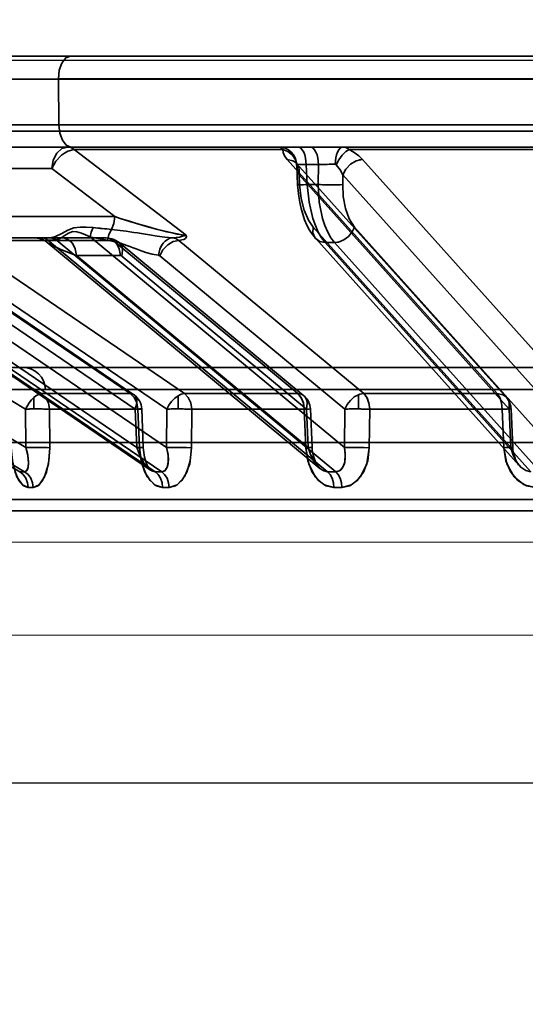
# Model space of a CAD drawing. Header units: millimetres. Extents: x -1465 to 393277, y -3788 to 454312.
# Tile 388 of 656: x 358515 to 358537, y 11919 to 11962. Entities that reach past the tile are written whole.
import ezdxf

# ---------------------------------------------------------------- set-up
doc = ezdxf.new("R2010")
doc.units = ezdxf.units.MM
doc.header["$XCLIPFRAME"] = 2
doc.linetypes.add('DASHED', pattern=[0.75, 0.5, -0.25])
for name, color, linetype in [('AHU03-3-68634OBJ', 8, 'Continuous'), ('EC-MTR_250-0_7OBJ', 8, 'Continuous'), ('FLUID-Wy2', 8, 'Continuous'), ('FLUID-Wy2-INS', 8, 'Continuous')]:
    doc.layers.add(name, color=color, linetype=linetype)
picture_1 = doc.add_image_def('image1.bmp', size_in_pixel=(951, 911))

msp = doc.modelspace()

# ---------------------------------------------------------------- linework, layer by layer
at = {"layer": 'AHU03-3-68634OBJ', "color": 8, "linetype": 'Continuous', "lineweight": 35, "ltscale": 100}
msp.add_line((358697.111, 11960.602), (358429.111, 11960.602), dxfattribs=at)
at = {"layer": 'EC-MTR_250-0_7OBJ', "color": 8, "linetype": 'Continuous', "lineweight": 35, "ltscale": 100}
for p, q in [((358513.121, 11960.602), (358552.882, 11960.602)), ((358516.24, 11959.584), (358506.68, 11959.584)), ((358548.71, 11959.602), (358516.24, 11959.602)), ((358516.24, 11959.584), (358516.258, 11957.584)), ((358548.71, 11959.584), (358516.24, 11959.584)), ((358630.245, 11957.302), (358503.725, 11957.302)), ((358507.248, 11957.584), (358554.268, 11957.584)), ((358513.097, 11956.602), (358526.757, 11956.602)), ((358516.936, 11956.486), (358521.853, 11952.717)), ((358526.099, 11956.486), (358516.936, 11956.486)), ((358526.757, 11956.602), (358527.295, 11956.602)), ((358527.295, 11956.602), (358554.115, 11956.602)), ((358539.635, 11956.486), (358529.016, 11956.486)), ((358498.213, 11956.052), (358515.479, 11945.752)), ((358526.292, 11956.052), (358535.525, 11945.752)), ((358529.606, 11956.052), (358538.833, 11945.752)), ((358515.945, 11955.664), (358511.398, 11955.664)), ((358518.718, 11953.539), (358515.945, 11955.664)), ((358515.945, 11955.664), (358518.718, 11953.539)), ((358526.681, 11955.907), (358526.682, 11955.906)), ((358526.682, 11955.906), (358526.689, 11955.896)), ((358526.692, 11955.883), (358526.685, 11955.899)), ((358526.689, 11955.896), (358526.704, 11955.878)), ((358526.704, 11955.878), (358535.934, 11945.578)), ((358526.714, 11955.768), (358526.753, 11954.941)), ((358527.134, 11955.829), (358527.175, 11954.951)), ((358527.672, 11955.829), (358527.134, 11955.829)), ((358527.672, 11955.829), (358527.66, 11954.951)), ((358497.525, 11955.372), (358514.793, 11945.072)), ((358526.82, 11955.372), (358526.84, 11954.951)), ((358526.82, 11955.372), (358536.05, 11945.072)), ((358528.74, 11955.372), (358528.735, 11954.951)), ((358528.74, 11955.372), (358537.97, 11945.072)), ((358527.66, 11954.951), (358527.175, 11954.951)), ((358518.718, 11953.539), (358511.175, 11953.538)), ((358498.546, 11953.081), (358514.803, 11943.379)), ((358527.432, 11953.081), (358536.121, 11943.379)), ((358529.249, 11953.081), (358537.939, 11943.379)), ((358520.288, 11942.384), (358505.303, 11952.587)), ((358505.507, 11952.512), (358520.485, 11942.314)), ((358515.545, 11952.602), (358505.516, 11952.602)), ((358505.804, 11952.509), (358520.778, 11942.314)), ((358506.078, 11952.646), (358519.689, 11943.379)), ((358515.313, 11952.596), (358515.22, 11952.602)), ((358515.405, 11952.58), (358515.312, 11952.596)), ((358515.494, 11952.553), (358515.404, 11952.58)), ((358515.579, 11952.517), (358515.493, 11952.554)), ((358515.834, 11952.602), (358515.545, 11952.602)), ((358515.658, 11952.471), (358515.577, 11952.518)), ((358515.781, 11952.509), (358528.071, 11942.314)), ((358516.07, 11952.509), (358515.781, 11952.509)), ((358518.336, 11952.602), (358515.834, 11952.602)), ((358516.136, 11952.512), (358528.428, 11942.314)), ((358517.638, 11952.646), (358528.808, 11943.379)), ((358518.678, 11952.532), (358518.758, 11952.494)), ((358536.497, 11942.583), (358527.548, 11952.575)), ((358497.636, 11952.401), (358514.538, 11942.314)), ((358497.853, 11952.401), (358514.755, 11942.314)), ((358509.487, 11952.494), (358519.397, 11945.752)), ((358509.643, 11952.448), (358519.551, 11945.705)), ((358511.881, 11952.486), (358521.776, 11945.752)), ((358518.639, 11952.486), (358511.881, 11952.486)), ((358515.729, 11952.418), (358515.656, 11952.472)), ((358527.736, 11942.456), (358515.726, 11952.42)), ((358518.639, 11952.486), (358526.762, 11945.752)), ((358518.905, 11952.394), (358527.027, 11945.66)), ((358521.532, 11952.494), (358529.662, 11945.752)), ((358527.968, 11952.401), (358537.003, 11942.314)), ((358528.376, 11952.401), (358527.968, 11952.401)), ((358528.376, 11952.401), (358537.41, 11942.314)), ((358508.585, 11951.829), (358520.996, 11943.379)), ((358509.711, 11951.814), (358519.619, 11945.072)), ((358511.104, 11951.806), (358521, 11945.072)), ((358517.03, 11951.829), (358527.215, 11943.379)), ((358518.964, 11951.829), (358517.03, 11951.829)), ((358519.022, 11951.806), (358527.143, 11945.072)), ((358520.695, 11951.814), (358528.827, 11945.072)), ((358511.789, 11946.902), (358561.124, 11946.902)), ((358515.669, 11945.928), (358510.789, 11945.928)), ((358515.157, 11945.578), (358515.157, 11945.077)), ((358519.397, 11945.752), (358515.479, 11945.752)), ((358515.669, 11945.928), (358610.553, 11945.928)), ((358521.496, 11945.66), (358521.496, 11945.078)), ((358526.762, 11945.752), (358521.776, 11945.752)), ((358529.435, 11945.705), (358529.435, 11945.077)), ((358535.525, 11945.752), (358529.662, 11945.752)), ((358514.803, 11943.379), (358514.793, 11945.072)), ((358519.736, 11945.065), (358515.849, 11945.065)), ((358515.859, 11943.372), (358515.849, 11945.065)), ((358515.849, 11945.065), (358515.859, 11943.372)), ((358519.689, 11943.379), (358519.619, 11945.072)), ((358519.736, 11945.065), (358519.805, 11943.372)), ((358519.805, 11943.372), (358519.736, 11945.065)), ((358519.9, 11945.077), (358519.97, 11943.384)), ((358520.996, 11943.379), (358521, 11945.072)), ((358522.097, 11945.065), (358522.093, 11943.372)), ((358522.097, 11945.065), (358522.093, 11943.372)), ((358527.044, 11945.065), (358522.097, 11945.065)), ((358527.044, 11945.065), (358527.116, 11943.372)), ((358527.215, 11943.379), (358527.143, 11945.072)), ((358527.316, 11945.078), (358527.387, 11943.385)), ((358528.808, 11943.379), (358528.827, 11945.072)), ((358529.904, 11943.372), (358529.921, 11945.065)), ((358529.921, 11945.065), (358529.904, 11943.372)), ((358535.739, 11945.065), (358529.921, 11945.065)), ((358535.81, 11943.372), (358535.739, 11945.065)), ((358536.121, 11943.379), (358536.05, 11945.072)), ((358536.137, 11945.077), (358536.209, 11943.385)), ((358512.261, 11943.602), (358613.961, 11943.602)), ((358519.97, 11943.384), (358519.977, 11943.271)), ((358519.97, 11943.384), (358519.977, 11943.271)), ((358519.977, 11943.271), (358519.99, 11943.16)), ((358519.99, 11943.161), (358520.007, 11943.053)), ((358520.007, 11943.054), (358520.029, 11942.951)), ((358527.387, 11943.385), (358527.398, 11943.254)), ((358536.209, 11943.385), (358536.218, 11943.271)), ((358536.218, 11943.272), (358536.236, 11943.16)), ((358536.236, 11943.162), (358536.262, 11943.054)), ((358536.261, 11943.056), (358536.294, 11942.953)), ((358520.029, 11942.952), (358520.054, 11942.854)), ((358520.054, 11942.855), (358520.082, 11942.764)), ((358520.082, 11942.764), (358520.113, 11942.681)), ((358520.112, 11942.682), (358520.144, 11942.607)), ((358520.144, 11942.607), (358520.175, 11942.543)), ((358536.293, 11942.954), (358536.331, 11942.858)), ((358520.175, 11942.543), (358520.206, 11942.49)), ((358520.205, 11942.49), (358520.233, 11942.448)), ((358560.979, 11941.088), (358508.642, 11941.088)), ((358560.959, 11940.602), (358509.141, 11940.602))]:
    msp.add_line(p, q, dxfattribs=at)
at = {"layer": 'EC-MTR_250-0_7OBJ', "color": 8, "linetype": 'Continuous', "lineweight": 35, "ltscale": 100, "flags": 128}
for points in [[(358516.24, 11959.602), (358516.279, 11959.979), (358516.39, 11960.298), (358516.562, 11960.521), (358516.771, 11960.602)], [(358516.258, 11957.584), (358516.3, 11957.211), (358516.412, 11956.899), (358516.583, 11956.68), (358516.789, 11956.602)], [(358516.651, 11956.602), (358516.39, 11956.531), (358516.167, 11956.33), (358516.011, 11956.027), (358515.945, 11955.664)], [(358515.945, 11955.664), (358516.122, 11955.974), (358516.369, 11956.236), (358516.508, 11956.337), (358516.653, 11956.415), (358516.936, 11956.486)], [(358516.936, 11956.486), (358516.653, 11956.415), (358516.508, 11956.337), (358516.369, 11956.236), (358516.122, 11955.974), (358515.945, 11955.664)], [(358516.936, 11956.486), (358516.845, 11956.55), (358516.749, 11956.588), (358516.651, 11956.602)], [(358516.651, 11956.602), (358516.749, 11956.589), (358516.845, 11956.55), (358516.936, 11956.486)], [(358526.099, 11956.486), (358526.042, 11956.55), (358525.984, 11956.589), (358525.927, 11956.602)], [(358525.927, 11956.602), (358526.21, 11956.548), (358526.349, 11956.478), (358526.473, 11956.381), (358526.576, 11956.26), (358526.652, 11956.124), (358526.718, 11955.84)], [(358526.714, 11955.817), (358526.659, 11956.037), (358526.525, 11956.242), (358526.327, 11956.398), (358526.099, 11956.486)], [(358526.292, 11956.052), (358526.176, 11956.209), (358526.112, 11956.354), (358526.099, 11956.486)], [(358527.134, 11955.829), (358527.104, 11956.116), (358527.068, 11956.254), (358527.019, 11956.377), (358526.96, 11956.476), (358526.893, 11956.548), (358526.825, 11956.589), (358526.757, 11956.602)], [(358527.295, 11956.602), (358527.362, 11956.589), (358527.431, 11956.548), (358527.497, 11956.476), (358527.557, 11956.377), (358527.606, 11956.254), (358527.642, 11956.116), (358527.672, 11955.829)], [(358528.399, 11955.84), (358528.428, 11956.124), (358528.461, 11956.26), (358528.507, 11956.381), (358528.562, 11956.478), (358528.623, 11956.548), (358528.686, 11956.589), (358528.748, 11956.602)], [(358529.016, 11956.486), (358528.865, 11956.398), (358528.704, 11956.242), (358528.558, 11956.037), (358528.448, 11955.817)], [(358528.748, 11956.602), (358528.841, 11956.589), (358528.931, 11956.551), (358529.016, 11956.486)], [(358529.016, 11956.486), (358529.242, 11956.355), (358529.442, 11956.209), (358529.606, 11956.052)], [(358526.292, 11956.052), (358526.54, 11955.999), (358526.643, 11955.936), (358526.726, 11955.852), (358526.787, 11955.75), (358526.824, 11955.633), (358526.82, 11955.372)], [(358529.606, 11956.052), (358529.331, 11955.999), (358529.072, 11955.852), (358528.865, 11955.633), (358528.74, 11955.372)], [(358529.438, 11956.031), (358529.481, 11956.04), (358529.606, 11956.052)], [(358526.714, 11955.768), (358526.709, 11955.817), (358526.701, 11955.857), (358526.692, 11955.883), (358526.685, 11955.899)], [(358526.718, 11955.84), (358526.714, 11955.829), (358526.714, 11955.817)], [(358526.714, 11955.768), (358526.746, 11955.575), (358526.82, 11955.372)], [(358526.82, 11955.372), (358526.746, 11955.575), (358526.714, 11955.768)], [(358526.718, 11955.84), (358526.737, 11955.841), (358526.766, 11955.841), (358526.855, 11955.839), (358526.979, 11955.835), (358527.134, 11955.829)], [(358528.049, 11955.839), (358527.951, 11955.837), (358527.672, 11955.829)], [(358528.448, 11955.817), (358528.433, 11955.83), (358528.416, 11955.837), (358528.399, 11955.84)], [(358528.448, 11955.817), (358528.616, 11955.603), (358528.74, 11955.372)], [(358528.74, 11955.372), (358528.616, 11955.603), (358528.448, 11955.817)], [(358526.753, 11954.941), (358526.77, 11954.94), (358526.784, 11954.94), (358526.801, 11954.94), (358526.822, 11954.94), (358526.846, 11954.94), (358526.874, 11954.941), (358526.938, 11954.943), (358527.011, 11954.945), (358527.091, 11954.948), (358527.175, 11954.951)], [(358527.062, 11953.404), (358526.976, 11953.648), (358526.905, 11953.901), (358526.847, 11954.159), (358526.802, 11954.42), (358526.771, 11954.682), (358526.753, 11954.941)], [(358526.84, 11954.951), (358526.804, 11954.948), (358526.789, 11954.947), (358526.777, 11954.945), (358526.766, 11954.944), (358526.754, 11954.942)], [(358526.84, 11954.951), (358526.909, 11954.335), (358527.039, 11953.82), (358527.226, 11953.379), (358527.432, 11953.081)], [(358527.968, 11952.401), (358527.808, 11952.609), (358527.663, 11952.859), (358527.533, 11953.145), (358527.42, 11953.462), (358527.254, 11954.173), (358527.175, 11954.951)], [(358527.66, 11954.951), (358527.706, 11954.173), (358527.849, 11953.462), (358527.952, 11953.145), (358528.075, 11952.859), (358528.217, 11952.609), (358528.376, 11952.401)], [(358528.036, 11954.941), (358528.253, 11954.94), (358528.454, 11954.941), (358528.618, 11954.945), (358528.735, 11954.951)], [(358529.249, 11953.081), (358529.014, 11953.447), (358528.854, 11953.896), (358528.758, 11954.432), (358528.735, 11954.951)], [(358518.565, 11952.979), (358518.671, 11953.239), (358518.718, 11953.539)], [(358521.853, 11952.717), (358521.663, 11952.737), (358521.453, 11952.775), (358521.235, 11952.82), (358520.988, 11952.878), (358520.773, 11952.932), (358520.539, 11952.993), (358520.258, 11953.069), (358519.997, 11953.143), (358519.717, 11953.225), (358519.361, 11953.333), (358518.949, 11953.463), (358518.718, 11953.539)], [(358518.718, 11953.539), (358518.956, 11953.461), (358519.38, 11953.327), (358519.733, 11953.221), (358520.01, 11953.139), (358520.277, 11953.064), (358520.555, 11952.988), (358520.785, 11952.928), (358521.002, 11952.874), (358521.243, 11952.819), (358521.46, 11952.773), (358521.671, 11952.735), (358521.853, 11952.717)], [(358527.548, 11952.575), (358527.406, 11952.752), (358527.278, 11952.95), (358527.163, 11953.169), (358527.062, 11953.404)], [(358517.773, 11953.055), (358517.465, 11953.08), (358517.198, 11953.082), (358516.923, 11953.045), (358516.655, 11952.948), (358516.386, 11952.8), (358516.118, 11952.666), (358515.872, 11952.603)], [(358517.638, 11952.646), (358517.685, 11952.861), (358517.773, 11953.055)], [(358517.638, 11952.646), (358517.685, 11952.86), (358517.773, 11953.055)], [(358518.565, 11952.979), (358518.454, 11952.758), (358518.4, 11952.509)], [(358518.565, 11952.979), (358519.217, 11952.901), (358519.551, 11952.848), (358519.72, 11952.82), (358519.89, 11952.791), (358520.062, 11952.762), (358520.236, 11952.733), (358520.583, 11952.678), (358520.923, 11952.633), (358521.246, 11952.606)], [(358527.968, 11952.401), (358527.726, 11952.448), (358527.528, 11952.598), (358527.427, 11952.828), (358527.432, 11953.081)], [(358529.249, 11953.081), (358529.157, 11952.871), (358528.996, 11952.669), (358528.782, 11952.512), (358528.551, 11952.422)], [(358515.545, 11952.602), (358515.605, 11952.596), (358515.666, 11952.578), (358515.725, 11952.549), (358515.781, 11952.509)], [(358515.734, 11952.413), (358515.706, 11952.438), (358515.688, 11952.459), (358515.681, 11952.477), (358515.686, 11952.492), (358515.705, 11952.502), (358515.738, 11952.508), (358515.781, 11952.509)], [(358515.708, 11952.501), (358515.781, 11952.509)], [(358515.834, 11952.602), (358515.847, 11952.602), (358515.86, 11952.602), (358515.872, 11952.603)], [(358515.872, 11952.603), (358516.006, 11952.58), (358516.136, 11952.512)], [(358516.07, 11952.509), (358516.093, 11952.51), (358516.114, 11952.51), (358516.136, 11952.512)], [(358516.136, 11952.512), (358516.322, 11952.579), (358516.492, 11952.69), (358516.679, 11952.815), (358516.873, 11952.878), (358517.051, 11952.867), (358517.254, 11952.811), (358517.431, 11952.741), (358517.638, 11952.646)], [(358516.403, 11952.602), (358516.513, 11952.589), (358516.625, 11952.55), (358516.736, 11952.479), (358516.836, 11952.38), (358516.918, 11952.257), (358516.979, 11952.118), (358517.03, 11951.829)], [(358517.03, 11951.829), (358516.979, 11952.117), (358516.919, 11952.256), (358516.837, 11952.379), (358516.737, 11952.478), (358516.626, 11952.549), (358516.513, 11952.589), (358516.403, 11952.602)], [(358517.638, 11952.646), (358517.818, 11952.611), (358518.4, 11952.509)], [(358518.336, 11952.602), (358518.493, 11952.572), (358518.639, 11952.486)], [(358518.336, 11952.602), (358518.448, 11952.589), (358518.563, 11952.548), (358518.673, 11952.476), (358518.772, 11952.377), (358518.854, 11952.254), (358518.913, 11952.116), (358518.964, 11951.829)], [(358518.337, 11952.602), (358518.423, 11952.597), (358518.509, 11952.584), (358518.594, 11952.563), (358518.678, 11952.532), (358518.758, 11952.494), (358518.834, 11952.448), (358518.905, 11952.394)], [(358520.644, 11951.838), (358520.359, 11951.887), (358520.078, 11951.968), (358519.799, 11952.067), (358519.66, 11952.119), (358519.521, 11952.172), (358519.382, 11952.224), (358519.242, 11952.275), (358518.963, 11952.37), (358518.4, 11952.51)], [(358518.4, 11952.51), (358518.963, 11952.37), (358519.243, 11952.275), (358519.382, 11952.224), (358519.521, 11952.172), (358519.66, 11952.12), (358519.799, 11952.067), (358520.078, 11951.968), (358520.359, 11951.888), (358520.644, 11951.839)], [(358521.247, 11952.606), (358521.142, 11952.585), (358521.035, 11952.538), (358520.932, 11952.464), (358520.838, 11952.365), (358520.76, 11952.246), (358520.701, 11952.113), (358520.644, 11951.837)], [(358521.247, 11952.606), (358521.408, 11952.619), (358521.556, 11952.641), (358521.693, 11952.674), (358521.77, 11952.699), (358521.853, 11952.717)], [(358521.853, 11952.717), (358521.77, 11952.699), (358521.693, 11952.674), (358521.556, 11952.641), (358521.408, 11952.619), (358521.247, 11952.606)], [(358521.532, 11952.494), (358521.394, 11952.571), (358521.247, 11952.606)], [(358521.853, 11952.717), (358521.875, 11952.664), (358521.861, 11952.616), (358521.819, 11952.575), (358521.749, 11952.539), (358521.658, 11952.513), (358521.532, 11952.494)], [(358515.696, 11952.451), (358515.686, 11952.482), (358515.708, 11952.501)], [(358515.724, 11952.421), (358515.696, 11952.451)], [(358515.75, 11952.401), (358515.724, 11952.421)], [(358517.03, 11951.829), (358516.827, 11951.906), (358516.647, 11951.976), (358516.489, 11952.041), (358516.35, 11952.099), (358516.227, 11952.152), (358516.12, 11952.201), (358516.027, 11952.245), (358515.946, 11952.285), (358515.878, 11952.321), (358515.82, 11952.355), (358515.772, 11952.386), (358515.734, 11952.413)], [(358517.03, 11951.829), (358516.822, 11951.907), (358516.633, 11951.981), (358516.464, 11952.05), (358516.314, 11952.113), (358516.183, 11952.171), (358516.067, 11952.225), (358515.944, 11952.286), (358515.854, 11952.335), (358515.792, 11952.373), (358515.75, 11952.401)], [(358519.022, 11951.806), (358519.056, 11952.057), (358519.038, 11952.178), (358518.995, 11952.286), (358518.929, 11952.373), (358518.843, 11952.436), (358518.639, 11952.486)], [(358520.695, 11951.814), (358520.835, 11952.075), (358521.042, 11952.294), (358521.161, 11952.378), (358521.286, 11952.441), (358521.532, 11952.494)], [(358528.551, 11952.422), (358528.506, 11952.412), (358528.376, 11952.401)], [(358518.994, 11951.824), (358518.964, 11951.829)], [(358519.022, 11951.806), (358518.994, 11951.824)], [(358520.644, 11951.837), (358520.662, 11951.833), (358520.679, 11951.826), (358520.695, 11951.814)], [(358515.157, 11945.578), (358515.055, 11945.472), (358514.958, 11945.35), (358514.793, 11945.072)], [(358515.157, 11945.578), (358515.244, 11945.65), (358515.328, 11945.705), (358515.407, 11945.739), (358515.479, 11945.752)], [(358515.849, 11945.065), (358515.799, 11945.34), (358515.671, 11945.579), (358515.479, 11945.752)], [(358519.397, 11945.752), (358519.486, 11945.737), (358519.562, 11945.697), (358519.621, 11945.634), (358519.661, 11945.55), (358519.682, 11945.448), (358519.681, 11945.331), (358519.619, 11945.072)], [(358519.736, 11945.065), (358519.691, 11945.34), (358519.573, 11945.579), (358519.397, 11945.752)], [(358521.496, 11945.66), (358521.35, 11945.552), (358521.213, 11945.412), (358521.094, 11945.248), (358521, 11945.072)], [(358521.496, 11945.66), (358521.641, 11945.727), (358521.776, 11945.752)], [(358522.097, 11945.065), (358522.054, 11945.34), (358521.943, 11945.579), (358521.776, 11945.752)], [(358527.044, 11945.065), (358527.007, 11945.34), (358526.909, 11945.579), (358526.762, 11945.752)], [(358526.762, 11945.752), (358526.874, 11945.737), (358526.972, 11945.697), (358527.054, 11945.634), (358527.117, 11945.55), (358527.159, 11945.448), (358527.177, 11945.331), (358527.143, 11945.072)], [(358527.044, 11945.065), (358527.008, 11945.335), (358526.912, 11945.574), (358526.762, 11945.752)], [(358529.435, 11945.705), (358529.245, 11945.604), (358529.071, 11945.457), (358528.927, 11945.274), (358528.827, 11945.072)], [(358529.435, 11945.705), (358529.493, 11945.725), (358529.662, 11945.752)], [(358529.921, 11945.065), (358529.89, 11945.327), (358529.805, 11945.562), (358529.662, 11945.752)], [(358529.921, 11945.065), (358529.887, 11945.34), (358529.797, 11945.579), (358529.662, 11945.752)], [(358535.739, 11945.065), (358535.71, 11945.34), (358535.636, 11945.579), (358535.525, 11945.752)], [(358535.525, 11945.752), (358535.636, 11945.579), (358535.711, 11945.34), (358535.739, 11945.065)], [(358535.525, 11945.752), (358535.771, 11945.697), (358535.874, 11945.634), (358535.957, 11945.55), (358536.017, 11945.448), (358536.054, 11945.331), (358536.05, 11945.072)], [(358515.849, 11945.065), (358515.788, 11945.068), (358515.723, 11945.071), (358515.655, 11945.073), (358515.588, 11945.075), (358515.522, 11945.076), (358515.459, 11945.077), (358515.399, 11945.077), (358515.343, 11945.078), (358515.29, 11945.078), (358515.239, 11945.078), (358515.192, 11945.078), (358515.157, 11945.077)], [(358519.871, 11945.073), (358519.896, 11945.077), (358519.808, 11945.077), (358519.619, 11945.072)], [(358519.736, 11945.065), (358519.871, 11945.073)], [(358521.496, 11945.078), (358521.457, 11945.078), (358521.411, 11945.078), (358521.362, 11945.078), (358521.309, 11945.077), (358521.252, 11945.077), (358521.192, 11945.076), (358521.129, 11945.075), (358521.065, 11945.073), (358521, 11945.072)], [(358521.496, 11945.078), (358521.531, 11945.078), (358521.576, 11945.077), (358521.623, 11945.077), (358521.672, 11945.076), (358521.725, 11945.076), (358521.782, 11945.075), (358521.842, 11945.074), (358521.904, 11945.072), (358521.968, 11945.07), (358522.033, 11945.068), (358522.097, 11945.065)], [(358527.044, 11945.065), (358527.229, 11945.073), (358527.312, 11945.077), (358527.283, 11945.077), (358527.143, 11945.072)], [(358528.827, 11945.072), (358528.891, 11945.074), (358528.957, 11945.075), (358529.022, 11945.076), (358529.086, 11945.077), (358529.146, 11945.078), (358529.204, 11945.078), (358529.258, 11945.078), (358529.308, 11945.078), (358529.356, 11945.077), (358529.4, 11945.077), (358529.435, 11945.077)], [(358529.435, 11945.077), (358529.473, 11945.076), (358529.519, 11945.076), (358529.566, 11945.075), (358529.618, 11945.074), (358529.674, 11945.073), (358529.733, 11945.071), (358529.794, 11945.069), (358529.857, 11945.067), (358529.921, 11945.065)], [(358529.921, 11945.065), (358529.857, 11945.067), (358529.794, 11945.069), (358529.733, 11945.071), (358529.674, 11945.073), (358529.618, 11945.074), (358529.566, 11945.075), (358529.519, 11945.076), (358529.473, 11945.076), (358529.435, 11945.077)], [(358535.739, 11945.065), (358535.967, 11945.073), (358536.105, 11945.077), (358536.134, 11945.077), (358536.05, 11945.072)], [(358514.159, 11943.372), (358514.218, 11942.792), (358514.338, 11942.301), (358514.506, 11941.928), (358514.705, 11941.701), (358514.916, 11941.627)], [(358514.916, 11941.627), (358514.655, 11941.743), (358514.418, 11942.097), (358514.242, 11942.661), (358514.159, 11943.372)], [(358514.803, 11943.379), (358514.874, 11943.115), (358514.914, 11942.882), (358514.929, 11942.682), (358514.916, 11942.521), (358514.884, 11942.41), (358514.843, 11942.35), (358514.755, 11942.314)], [(358514.803, 11943.379), (358514.889, 11943.043), (358514.927, 11942.75), (358514.916, 11942.515), (358514.856, 11942.366), (358514.755, 11942.314)], [(358515.131, 11941.627), (358515.395, 11941.743), (358515.633, 11942.097), (358515.8, 11942.661), (358515.859, 11943.372)], [(358515.859, 11943.372), (358515.821, 11942.792), (358515.711, 11942.301), (358515.545, 11941.928), (358515.345, 11941.701), (358515.131, 11941.627)], [(358515.166, 11943.385), (358515.38, 11943.385), (358515.578, 11943.382), (358515.741, 11943.378), (358515.859, 11943.372)], [(358519.97, 11943.384), (358519.958, 11943.385), (358519.938, 11943.385), (358519.924, 11943.385), (358519.909, 11943.385), (358519.891, 11943.385), (358519.849, 11943.384), (358519.801, 11943.382), (358519.747, 11943.381), (358519.689, 11943.379)], [(358519.689, 11943.379), (358519.783, 11943.115), (358519.891, 11942.882), (358520.011, 11942.682), (358520.136, 11942.521), (358520.253, 11942.41), (358520.346, 11942.35), (358520.485, 11942.314)], [(358519.805, 11943.372), (358519.84, 11943.374), (358519.872, 11943.376), (358519.9, 11943.378), (358519.924, 11943.379), (358519.944, 11943.381), (358519.958, 11943.382), (358519.969, 11943.384)], [(358519.805, 11943.372), (358519.879, 11942.792), (358520.039, 11942.301), (358520.265, 11941.928), (358520.533, 11941.701), (358520.817, 11941.627)], [(358520.817, 11941.627), (358520.465, 11941.743), (358520.146, 11942.097), (358519.912, 11942.661), (358519.805, 11943.372)], [(358520.996, 11943.379), (358521.052, 11943.115), (358521.072, 11942.882), (358521.062, 11942.682), (358521.023, 11942.521), (358520.964, 11942.41), (358520.901, 11942.35), (358520.778, 11942.314)], [(358520.996, 11943.379), (358521.057, 11943.081), (358521.069, 11942.737), (358521.021, 11942.516), (358520.917, 11942.362), (358520.778, 11942.314)], [(358520.996, 11943.379), (358521.22, 11943.384), (358521.492, 11943.385)], [(358522.093, 11943.372), (358521.865, 11943.38), (358521.565, 11943.385), (358521.253, 11943.384), (358520.996, 11943.379)], [(358521.106, 11941.627), (358521.461, 11941.743), (358521.781, 11942.097), (358522.008, 11942.661), (358522.093, 11943.372)], [(358522.093, 11943.372), (358522.037, 11942.792), (358521.887, 11942.301), (358521.663, 11941.928), (358521.393, 11941.701), (358521.107, 11941.627)], [(358521.492, 11943.385), (358521.833, 11943.381), (358522.093, 11943.372)], [(358527.215, 11943.379), (358527.256, 11943.381), (358527.293, 11943.382), (358527.325, 11943.383), (358527.351, 11943.384), (358527.37, 11943.385), (358527.383, 11943.385), (358527.354, 11943.383), (358527.328, 11943.382), (358527.295, 11943.38), (358527.214, 11943.376), (358527.116, 11943.372)], [(358527.116, 11943.372), (358527.203, 11942.792), (358527.395, 11942.301), (358527.67, 11941.928), (358527.997, 11941.701), (358528.343, 11941.627)], [(358528.344, 11941.627), (358527.915, 11941.743), (358527.525, 11942.097), (358527.241, 11942.661), (358527.116, 11943.372)], [(358527.215, 11943.379), (358527.3, 11943.115), (358527.407, 11942.882), (358527.531, 11942.682), (358527.666, 11942.521), (358527.797, 11942.41), (358527.905, 11942.35), (358528.071, 11942.314)], [(358527.397, 11943.258), (358527.418, 11943.128), (358527.445, 11943.007), (358527.479, 11942.895), (358527.518, 11942.793), (358527.559, 11942.704), (358527.601, 11942.627), (358527.643, 11942.564), (358527.681, 11942.514), (358527.716, 11942.475), (358527.746, 11942.448)], [(358527.416, 11943.136), (358527.442, 11943.019), (358527.475, 11942.909), (358527.512, 11942.808), (358527.552, 11942.718), (358527.594, 11942.639), (358527.636, 11942.573), (358527.676, 11942.519), (358527.713, 11942.478), (358527.746, 11942.448)], [(358528.808, 11943.379), (358528.846, 11943.115), (358528.846, 11942.882), (358528.812, 11942.682), (358528.747, 11942.521), (358528.663, 11942.41), (358528.58, 11942.35), (358528.428, 11942.314)], [(358528.808, 11943.379), (358528.849, 11943.081), (358528.825, 11942.737), (358528.744, 11942.516), (358528.601, 11942.362), (358528.428, 11942.314)], [(358529.904, 11943.372), (358529.832, 11942.792), (358529.647, 11942.301), (358529.374, 11941.928), (358529.045, 11941.701), (358528.696, 11941.627)], [(358528.697, 11941.627), (358529.128, 11941.743), (358529.518, 11942.097), (358529.796, 11942.661), (358529.904, 11943.372)], [(358529.904, 11943.372), (358529.645, 11943.38), (358529.333, 11943.385), (358529.034, 11943.384), (358528.808, 11943.379)], [(358529.417, 11943.384), (358529.683, 11943.379), (358529.904, 11943.372)], [(358536.209, 11943.385), (358536.197, 11943.385), (358536.18, 11943.385), (358536.164, 11943.384), (358536.144, 11943.384), (358536.121, 11943.383), (358536.095, 11943.382), (358536.035, 11943.38), (358535.965, 11943.378), (358535.889, 11943.375), (358535.81, 11943.372)], [(358536.121, 11943.379), (358536.15, 11943.381), (358536.174, 11943.382), (358536.193, 11943.383), (358536.204, 11943.384), (358536.176, 11943.385), (358536.15, 11943.384), (358536.116, 11943.383), (358536.076, 11943.382), (358536.03, 11943.38), (358535.98, 11943.378), (358535.926, 11943.376), (358535.81, 11943.372)], [(358537.207, 11941.627), (358536.716, 11941.743), (358536.272, 11942.097), (358535.949, 11942.661), (358535.81, 11943.372)], [(358535.81, 11943.372), (358535.906, 11942.792), (358536.123, 11942.301), (358536.437, 11941.928), (358536.81, 11941.701), (358537.207, 11941.627)], [(358536.121, 11943.379), (358536.14, 11943.38), (358536.158, 11943.381), (358536.172, 11943.382), (358536.185, 11943.383), (358536.195, 11943.383), (358536.205, 11943.384)], [(358536.121, 11943.379), (358536.221, 11943.043), (358536.371, 11942.75), (358536.563, 11942.515), (358536.78, 11942.366), (358537.003, 11942.314)], [(358536.331, 11942.859), (358536.374, 11942.771), (358536.42, 11942.691)], [(358536.374, 11942.771), (358536.42, 11942.691), (358536.468, 11942.622), (358536.517, 11942.564)], [(358514.538, 11942.314), (358514.688, 11942.194), (358514.809, 11942.028), (358514.887, 11941.832), (358514.916, 11941.627)], [(358514.755, 11942.314), (358514.905, 11942.194), (358515.025, 11942.028), (358515.102, 11941.832), (358515.131, 11941.627)], [(358520.233, 11942.448), (358520.257, 11942.417), (358520.275, 11942.396), (358520.286, 11942.385)], [(358520.817, 11941.627), (358520.792, 11941.832), (358520.723, 11942.028), (358520.617, 11942.194), (358520.485, 11942.314)], [(358520.778, 11942.314), (358520.909, 11942.194), (358521.014, 11942.028), (358521.082, 11941.832), (358521.106, 11941.627)], [(358528.071, 11942.314), (358528.179, 11942.194), (358528.267, 11942.028), (358528.323, 11941.832), (358528.344, 11941.627)], [(358528.696, 11941.627), (358528.676, 11941.832), (358528.621, 11942.028), (358528.534, 11942.194), (358528.428, 11942.314)]]:
    msp.add_lwpolyline(points, dxfattribs=at)
at = {"layer": 'EC-MTR_250-0_7OBJ', "color": 8, "linetype": 'Continuous', "lineweight": 35, "ltscale": 100}
for centre, radius, start, end in [((358527.388, 11955.8), 0.675, 178.6359, 182.7673), ((358527.372, 11955.8), 0.659, 178.5856, 182.8179), ((358528.236, 11941.017), 14.823, 90.7246, 92.183), ((358528.272, 11939.82), 16.021, 89.5491, 90.7999), ((358528.27, 11940.769), 15.072, 89.5097, 90.8393), ((358528.238, 11970.241), 15.301, 267.8341, 269.2458), ((358522.134, 11994.301), 41.476, 263.9638, 265.0635), ((358521.868, 11991.527), 38.69, 263.9242, 265.1031), ((358514.67, 11945.902), 1, 1.5, 90), ((358519.101, 11945.044), 0.8, 2.3591, 55.7628), ((358526.516, 11945.044), 0.8, 2.4349, 50.3327), ((358535.338, 11945.044), 0.8, 2.4167, 41.8611), ((358515.252, 11927.63), 17.448, 90.3124, 91.5075), ((358515.247, 11927.894), 17.183, 90.3033, 91.5168), ((358515.252, 11926.626), 16.759, 90.294, 91.5382), ((358514.647, 11919.186), 23.128, 89.7303, 90.2697), ((358514.647, 11919.368), 22.946, 89.7282, 90.2718), ((358520.632, 11900.484), 41.831, 89.7993, 90.2007), ((358520.632, 11900.699), 41.615, 89.7983, 90.2017), ((358528.249, 11880.258), 62.056, 89.83517, 90.16483), ((358528.249, 11880.473), 61.841, 89.83459, 90.16541), ((358515.023, 11919.162), 22.464, 89.7263, 90.2737), ((358515.023, 11919.34), 22.287, 89.7242, 90.2758), ((358520.962, 11900.997), 40.63, 89.7964, 90.2036), ((358520.962, 11901.206), 40.421, 89.7953, 90.2047), ((358528.52, 11881.352), 60.275, 89.83275, 90.16725), ((358528.52, 11881.561), 60.066, 89.83217, 90.16783)]:
    msp.add_arc(centre, radius, start, end, dxfattribs=at)
at = {"layer": 'FLUID-Wy2', "color": 8, "linetype": 'Continuous', "lineweight": 25, "ltscale": 100}
for p, q in [((357562.8, 11960.43), (359562.8, 11960.43)), ((359607.8, 11928.61), (357517.8, 11928.61))]:
    msp.add_line(p, q, dxfattribs=at)
at = {"layer": 'FLUID-Wy2', "color": 8, "linetype": 'Continuous', "lineweight": 18, "ltscale": 100}
for p, q in [((357562.8, 11960.43), (359562.8, 11960.43)), ((359592.8, 11939.217), (357532.8, 11939.217))]:
    msp.add_line(p, q, dxfattribs=at)
at = {"layer": 'FLUID-Wy2', "color": 8, "linetype": 'DASHED', "lineweight": 18, "ltscale": 100}
msp.add_line((359562.8, 11949.823), (357562.8, 11949.823), dxfattribs=at)
at = {"layer": 'FLUID-Wy2-INS', "color": 8, "linetype": 'Continuous', "lineweight": 13, "ltscale": 100}
msp.add_line((359662.8, 11935.125), (357462.8, 11935.125), dxfattribs=at)

# ---------------------------------------------------------------- pictures from other files: only their frames are drawn
at = {"color": 8, "lineweight": 13}
image = msp.add_image(picture_1, insert=(357606.986, 12545.821), size_in_units=(1986.021, 1904.625), rotation=-90, dxfattribs=at)
image.set_boundary_path([(-0.5, -0.5), (950.5, 910.5)])

doc.saveas('drawing.dxf')
